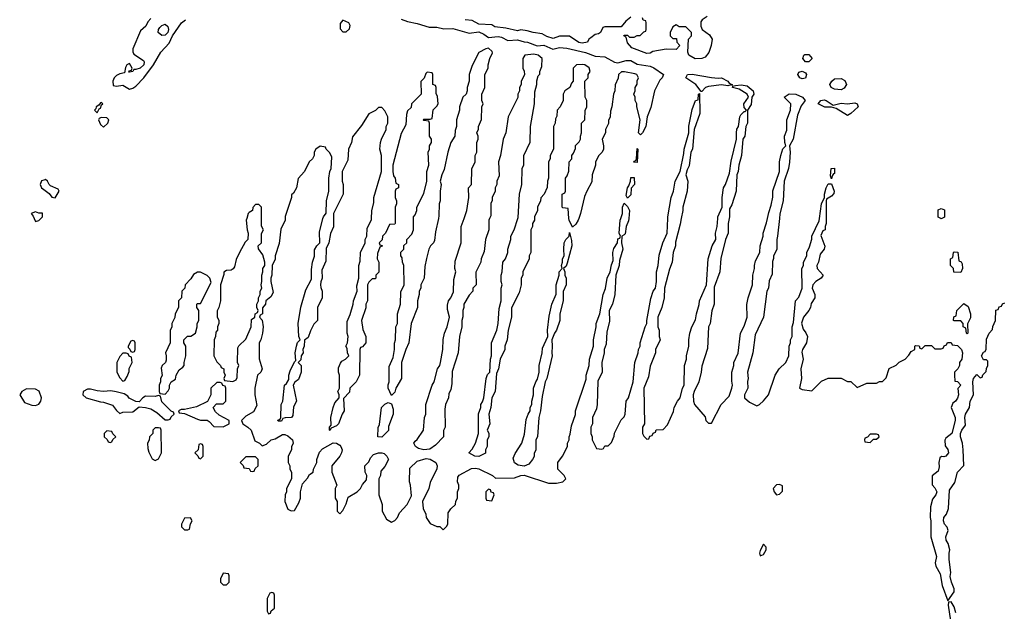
# Model space of a CAD drawing. Header units: inches. Extents: x 2769379 to 2883802, y 684208 to 828654.
# Tile 271 of 298: x 2839851 to 2845939, y 797570 to 801230. Entities that reach past the tile are written whole.
import ezdxf

# ---------------------------------------------------------------- set-up
doc = ezdxf.new("R2010")
doc.units = ezdxf.units.IN
doc.header["$MEASUREMENT"] = 0
for name, color, linetype in [('C8739', 7, 'Continuous'), ('C8749', 7, 'Continuous'), ('C8830', 7, 'Continuous'), ('C8840', 7, 'Continuous')]:
    doc.layers.add(name, color=color, linetype=linetype)

msp = doc.modelspace()

# ---------------------------------------------------------------- linework, layer by layer
at = {"layer": 'C8739', "color": 2, "elevation": 2}
msp.add_lwpolyline([(2839941.5, 800000), (2839950, 799981), (2839970, 799987.3), (2839982.1, 800000)], dxfattribs=at)
msp.add_lwpolyline([(2839894.4, 798945.6), (2839864.7, 798930), (2839851.3, 798910), (2839882, 798862), (2839925.4, 798845.4), (2839950, 798842.8), (2839970, 798851), (2839982.7, 798870), (2839986, 798890), (2839972.7, 798932.7), (2839950, 798944)], close=True, dxfattribs=at)
at = {"layer": 'C8749', "color": 2, "elevation": 2}
for points in [[(2841255.2, 800000), (2841252, 799990), (2841258, 799930), (2841264.7, 799910), (2841262, 799870), (2841246.4, 799853.6), (2841211.3, 799790), (2841190, 799746), (2841179.6, 799700.4), (2841172, 799688), (2841159.6, 799680.4), (2841130, 799678), (2841112.7, 799667.3), (2841112.7, 799652.7), (2841094, 799590), (2841092, 799490), (2841082, 799450), (2841071.6, 799428.4), (2841071.6, 799391.6), (2841082, 799370), (2841082, 799350), (2841074, 799330), (2841074, 799310), (2841063.6, 799296.4), (2841062, 799270), (2841054, 799250), (2841052, 799150), (2841070, 799114), (2841094, 799090), (2841098, 799078), (2841114, 799070), (2841114, 799050), (2841122, 799030), (2841114, 799010), (2841118, 798998), (2841170, 798992), (2841190, 799002), (2841196.4, 799016.4), (2841198, 799070), (2841206, 799090), (2841198, 799110), (2841200.4, 799199.6), (2841207.3, 799212.7), (2841250, 799254), (2841282, 799330), (2841284, 799376), (2841306, 799390), (2841308, 799410), (2841322, 799418), (2841326, 799430), (2841318, 799450), (2841318, 799470), (2841328, 799490), (2841328.7, 799510), (2841338, 799530), (2841338, 799550), (2841348, 799570), (2841344, 799590), (2841348.7, 799610), (2841348.7, 799650), (2841355.3, 799670), (2841355.3, 799690), (2841368, 799710), (2841368, 799730), (2841354.6, 799774.6), (2841327.3, 799812.7), (2841326, 799830), (2841346, 799850), (2841347.3, 799907.3), (2841358, 799930), (2841347.3, 799952.7), (2841346.8, 800000)], [(2841492.3, 800000), (2841492, 799990), (2841466.4, 799933.6), (2841455.3, 799844.7), (2841431.3, 799770), (2841431.1, 799748.9), (2841411.6, 799708.4), (2841411, 799650), (2841404.7, 799630), (2841404.7, 799610), (2841418, 799542), (2841403.6, 799516.4), (2841374, 799490), (2841372, 799470), (2841352.7, 799447.3), (2841352, 799410), (2841338, 799402), (2841334, 799390), (2841351.1, 799371.1), (2841356, 799330), (2841352, 799290), (2841342, 799250), (2841332, 799230), (2841331.6, 799131.6), (2841351.3, 799070), (2841342, 799050), (2841322, 799030), (2841304.7, 798950), (2841304.7, 798910), (2841316.9, 798843.1), (2841296.9, 798803.1), (2841250, 798778), (2841222, 798750), (2841232, 798730), (2841262, 798710), (2841282, 798690), (2841305.4, 798625.4), (2841334, 798610), (2841350, 798594), (2841376.4, 798603.6), (2841406, 798630), (2841430, 798638), (2841476.4, 798663.6), (2841490, 798664.7), (2841510, 798656), (2841538, 798630), (2841542, 798610), (2841532.7, 798587.3), (2841532, 798570), (2841512, 798530), (2841512, 798490), (2841522, 798470), (2841522, 798450), (2841532, 798430), (2841532, 798390), (2841502, 798330), (2841502, 798310), (2841492, 798290), (2841491.3, 798250), (2841510, 798202), (2841530, 798192), (2841550, 798194), (2841578, 798242), (2841588, 798270), (2841588, 798310), (2841600.4, 798359.6), (2841630, 798394), (2841643.1, 798416.9), (2841666, 798430), (2841668, 798450), (2841688, 798490), (2841688, 798510), (2841704.7, 798555.3), (2841724.7, 798575.3), (2841790, 798611.3), (2841810, 798611), (2841830, 798598), (2841838, 798590), (2841844.7, 798570), (2841842, 798550), (2841830.9, 798529.1), (2841782, 798470), (2841782, 798430), (2841811.3, 798350), (2841802, 798330), (2841802, 798270), (2841814, 798250), (2841814, 798190), (2841830, 798174), (2841850, 798194), (2841870, 798234), (2841883.1, 798276.9), (2841938, 798310), (2841958, 798330), (2841970, 798354), (2841996.4, 798383.6), (2841998, 798410), (2841988, 798430), (2841986, 798470), (2842010, 798494), (2842020.2, 798519.8), (2842039, 798541), (2842069.1, 798550.9), (2842090, 798551.3), (2842105.4, 798545.4), (2842122, 798530), (2842132, 798510), (2842110, 798466), (2842083.6, 798436.4), (2842082, 798410), (2842072, 798390), (2842072, 798290), (2842092, 798230), (2842092, 798190), (2842119.6, 798139.6), (2842150, 798122), (2842170, 798132), (2842188, 798150), (2842200.2, 798179.8), (2842248, 798230), (2842274.6, 798285.4), (2842268.7, 798350), (2842262, 798370), (2842264.7, 798455.3), (2842310, 798498), (2842364.7, 798515.3), (2842390, 798511.3), (2842424.7, 798490), (2842432, 798470), (2842431.6, 798451.6), (2842390, 798366), (2842382, 798330), (2842342, 798250), (2842345.4, 798205.4), (2842362, 798170), (2842364.7, 798150), (2842390, 798114), (2842430, 798094), (2842450, 798094), (2842470, 798074), (2842490, 798094), (2842498, 798110), (2842500.4, 798179.6), (2842516.4, 798203.6), (2842546, 798230), (2842548.4, 798251.6), (2842558, 798270), (2842558, 798310), (2842566, 798330), (2842566, 798350), (2842558, 798370), (2842560.4, 798399.6), (2842568.4, 798411.6), (2842645.6, 798454.4), (2842670, 798456), (2842690, 798451.3), (2842774, 798410), (2842792.7, 798392.7), (2842910, 798396), (2842950, 798411), (2842970, 798411.3), (2843122, 798362), (2843170, 798362.8), (2843210, 798372), (2843228, 798390), (2843218, 798410), (2843178, 798450), (2843178, 798490), (2843208, 798530), (2843238, 798590), (2843238, 798610), (2843248, 798630), (2843248, 798650), (2843254.6, 798665.4), (2843263.1, 798716.9), (2843287.3, 798787.3), (2843288.7, 798810), (2843353.6, 799006.4), (2843354, 799030), (2843373.2, 799090), (2843374, 799130), (2843399, 799210), (2843399, 799250), (2843415.3, 799330), (2843415.3, 799350), (2843439, 799410), (2843459, 799530), (2843473.6, 799566.4), (2843484, 799630), (2843502, 799670), (2843510, 799714), (2843520.4, 799739.6), (2843519, 799790), (2843525.6, 799814.4), (2843548, 799850), (2843550, 799874), (2843562, 799878), (2843566, 799890), (2843558, 799910), (2843564, 799990), (2843567.5, 800000)], [(2841791.7, 800000), (2841791.1, 799948.9), (2841772.7, 799907.3), (2841762, 799850), (2841746, 799814), (2841743.6, 799736.4), (2841719.6, 799680.4), (2841722, 799630), (2841712.7, 799607.3), (2841712, 799590), (2841712.7, 799572.7), (2841722, 799550), (2841722, 799510), (2841692, 799450), (2841692, 799370), (2841670, 799346), (2841650, 799306), (2841636, 799264), (2841612.7, 799247.3), (2841611.3, 799210), (2841602, 799190), (2841604.7, 799170), (2841592, 799150), (2841590, 799126), (2841574, 799110), (2841591.1, 799091.1), (2841591, 799049), (2841575.3, 799004.7), (2841551.6, 798988.4), (2841542, 798970), (2841562, 798870), (2841544.7, 798835.3), (2841539.6, 798780.4), (2841531.1, 798768.9), (2841492.7, 798767.3), (2841478, 798762), (2841470, 798746), (2841450, 798746), (2841447.3, 798752.7), (2841462, 798758), (2841466, 798770), (2841468, 798850), (2841478, 798870), (2841488, 798970), (2841500.4, 798979.6), (2841516.4, 799003.6), (2841515.3, 799030), (2841523.1, 799056.9), (2841550, 799114), (2841558, 799122), (2841555.3, 799170), (2841562, 799210), (2841570, 799234), (2841586, 799250), (2841578, 799270), (2841574, 799350), (2841588.9, 799451.1), (2841621.2, 799558.8), (2841655.3, 799624.7), (2841656.4, 799683.6), (2841662, 799730), (2841673.2, 799766.8), (2841674, 799806), (2841689.1, 799830.9), (2841708, 799850), (2841704.7, 799915.3), (2841726, 800000)], [(2842174, 800000), (2842174, 799970), (2842170, 799966), (2842138, 799962), (2842114, 799910), (2842094, 799890), (2842092.7, 799867.3), (2842074, 799850), (2842078, 799838), (2842094, 799830), (2842078, 799822), (2842063.6, 799783.6), (2842062, 799750), (2842072, 799730), (2842071.6, 799668.4), (2842054, 799650), (2842054, 799630), (2842050, 799626), (2842030, 799626), (2842010, 799606), (2842002, 799590), (2842002, 799490), (2841992, 799470), (2841991.6, 799448.4), (2841964.7, 799370), (2841972.7, 799312.7), (2841991.1, 799271.1), (2841992, 799230), (2841970, 799206), (2841958, 799202), (2841954, 799190), (2841952, 799030), (2841932, 798990), (2841892, 798950), (2841890, 798926), (2841852.7, 798887.3), (2841858, 798810), (2841844.7, 798790), (2841822, 798730), (2841810, 798718), (2841778, 798702), (2841770, 798688), (2841766, 798690), (2841766, 798710), (2841778, 798722), (2841775.3, 798770), (2841788.9, 798831.1), (2841800.2, 798859.8), (2841826, 798890), (2841826, 798910), (2841818, 798930), (2841828, 798950), (2841828, 799030), (2841822, 799050), (2841823.1, 799076.9), (2841834, 799106), (2841843.1, 799116.9), (2841866, 799130), (2841886, 799150), (2841878, 799170), (2841876.4, 799196.4), (2841868.7, 799210), (2841878, 799230), (2841882, 799270), (2841875.3, 799290), (2841876.4, 799363.6), (2841894.6, 799405.4), (2841914, 799470), (2841915.3, 799490), (2841938, 799550), (2841936.4, 799583.6), (2841948, 799630), (2841948, 799710), (2841956.4, 799736.4), (2841958, 799790), (2841988, 799850), (2841988, 799870), (2841998, 799890), (2842000.4, 799939.6), (2842027.3, 799992.7), (2842027.5, 800000)], [(2842440, 800000), (2842422, 799918), (2842415.3, 799864.7), (2842410.9, 799849.1), (2842392, 799830), (2842382, 799810), (2842366.4, 799753.6), (2842356.9, 799703.1), (2842351.3, 799630), (2842332, 799590), (2842332, 799570), (2842322, 799550), (2842322, 799530), (2842311.3, 799490), (2842311.3, 799450), (2842271.3, 799350), (2842258, 799230), (2842238, 799190), (2842211.6, 799108.4), (2842211.3, 799010), (2842178, 798950), (2842170, 798926), (2842150, 798906), (2842129, 798950), (2842129.1, 798970.9), (2842135.3, 798990), (2842136.4, 799083.6), (2842160.4, 799139.6), (2842168, 799190), (2842168.4, 799228.4), (2842175.3, 799250), (2842178, 799330), (2842188, 799350), (2842188, 799410), (2842206, 799470), (2842207.3, 799547.3), (2842228, 799590), (2842226, 799710), (2842218, 799730), (2842216.4, 799756.4), (2842208, 799770), (2842208, 799792), (2842226, 799810), (2842227.3, 799832.7), (2842246, 799850), (2842246, 799870), (2842276.4, 799903.6), (2842286, 799930), (2842286, 800000)], [(2842756.4, 800000), (2842752, 799990), (2842751.3, 799930), (2842731.3, 799870), (2842723.6, 799796.4), (2842704.7, 799750), (2842702, 799730), (2842671.6, 799668.4), (2842674, 799590), (2842654, 799570), (2842654, 799550), (2842630, 799526), (2842598, 799470), (2842598, 799450), (2842591.3, 799430), (2842591.6, 799391.6), (2842584.7, 799370), (2842584.7, 799330), (2842571.3, 799270), (2842562, 799170), (2842526.4, 799053.6), (2842523.6, 798976.4), (2842516.9, 798943.1), (2842505.4, 798914.6), (2842502, 798890), (2842484.7, 798850), (2842479.6, 798820.4), (2842482, 798710), (2842471.6, 798688.4), (2842471.3, 798650), (2842422, 798598), (2842386.4, 798573.6), (2842350, 798568.7), (2842318, 798578), (2842298, 798590), (2842288, 798610), (2842296.4, 798623.6), (2842310, 798632), (2842348.7, 798690), (2842355.3, 798770), (2842362, 798790), (2842362, 798850), (2842402, 798970), (2842414, 798990), (2842435.3, 799070), (2842448.7, 799090), (2842454, 799110), (2842468.7, 799190), (2842468.9, 799251.1), (2842478, 799290), (2842495.3, 799330), (2842508, 799390), (2842496.4, 799436.4), (2842496.4, 799463.6), (2842502, 799490), (2842518, 799510), (2842533.6, 799546.4), (2842536.4, 799623.6), (2842548, 799670), (2842542, 799690), (2842543.1, 799736.9), (2842582, 799850), (2842582, 799950), (2842598.7, 800000)], [(2843034, 800000), (2843034, 799990), (2843022, 799970), (2843022, 799950), (2843012, 799930), (2843011.3, 799790), (2843002, 799770), (2843002, 799750), (2842962, 799670), (2842962, 799650), (2842952, 799630), (2842952, 799590), (2842939.6, 799540.4), (2842891.6, 799448.4), (2842891.3, 799390), (2842871.6, 799308.4), (2842864.7, 799250), (2842851.3, 799210), (2842851.1, 799188.9), (2842822, 799130), (2842811.3, 799070), (2842799.6, 799040.4), (2842791, 798930), (2842771.3, 798890), (2842764.7, 798830), (2842751.3, 798790), (2842758, 798730), (2842742, 798690), (2842751.6, 798671.6), (2842752, 798650), (2842742, 798630), (2842742, 798590), (2842732, 798570), (2842731.1, 798548.9), (2842690, 798528.7), (2842666, 798530), (2842628, 798550), (2842650, 798574), (2842668.9, 798611.1), (2842688.7, 798670), (2842688.9, 798791.1), (2842702, 798830), (2842702, 798850), (2842714, 798866), (2842722, 798890), (2842735.3, 799010), (2842744.7, 799035.3), (2842758, 799050), (2842762, 799130), (2842768.7, 799150), (2842768.9, 799231.1), (2842802, 799310), (2842808.9, 799351.1), (2842816.4, 799443.6), (2842828, 799490), (2842828.4, 799568.4), (2842835.3, 799590), (2842828.7, 799610), (2842828.7, 799650), (2842835.3, 799670), (2842838, 799730), (2842855.3, 799750), (2842868.7, 799790), (2842868.7, 799810), (2842888.7, 799870), (2842888.7, 799890), (2842908.7, 799930), (2842931.5, 800000)], [(2843308.2, 800000), (2843304.7, 799990), (2843290, 799966), (2843270, 799946), (2843248.9, 799988.9), (2843247.8, 800000)], [(2843616.9, 800000), (2843615.3, 799984.7), (2843602, 799950), (2843594.4, 799905.6), (2843590, 799898), (2843574, 799890), (2843572, 799850), (2843581, 799810), (2843559.6, 799740.4), (2843558, 799710), (2843538, 799650), (2843531.1, 799528.9), (2843516, 799470), (2843496, 799430), (2843498, 799362), (2843482, 799298), (2843476.9, 799223.1), (2843464.7, 799190), (2843464.7, 799170), (2843451.3, 799110), (2843452, 799050), (2843426.4, 798993.6), (2843422, 798850), (2843416.9, 798823.1), (2843394, 798770), (2843394, 798730), (2843382, 798710), (2843382, 798670), (2843392, 798650), (2843392, 798630), (2843418, 798578), (2843450, 798574), (2843462, 798578), (2843470, 798594), (2843490, 798594), (2843510, 798614), (2843527.3, 798652.7), (2843528.4, 798671.6), (2843570, 798754), (2843590, 798774), (2843595.3, 798790), (2843602, 798870), (2843615.3, 798890), (2843644, 798990), (2843654, 799110), (2843675.3, 799170), (2843678, 799190), (2843688, 799210), (2843688.7, 799230), (2843719, 799330), (2843728.7, 799350), (2843728.7, 799370), (2843754, 799506), (2843768.7, 799550), (2843782, 799570), (2843788.9, 799611.1), (2843789, 799670), (2843799, 799710), (2843806, 799774), (2843828.7, 799850), (2843855.3, 799910), (2843858.6, 800000)], [(2843942, 800000), (2843935.3, 799964.7), (2843907.1, 799852.9), (2843906, 799830), (2843891.3, 799790), (2843886.8, 799730), (2843870, 799686), (2843838, 799570), (2843836, 799510), (2843821, 799450), (2843798, 799390), (2843798, 799330), (2843804.7, 799310), (2843804.7, 799270), (2843811.1, 799248.9), (2843782, 799190), (2843782, 799170), (2843750, 799086), (2843738.8, 799021.2), (2843711.3, 798950), (2843714, 798730), (2843702, 798710), (2843702, 798670), (2843710, 798654), (2843730, 798634), (2843742, 798638), (2843747.3, 798652.7), (2843762, 798658), (2843767.3, 798672.7), (2843782, 798678), (2843787.3, 798692.7), (2843830, 798694), (2843856.4, 798723.6), (2843894.6, 798805.4), (2843898, 798830), (2843918, 798870), (2843935.3, 798890), (2843948.7, 798950), (2843959, 798970), (2843962, 799090), (2843974, 799130), (2843974, 799150), (2843988.7, 799210), (2843988.7, 799250), (2843995.3, 799290), (2844008, 799330), (2844030, 799374), (2844035.3, 799410), (2844052.9, 799467.1), (2844054, 799490), (2844099, 799590), (2844108.9, 799751.1), (2844134, 799830), (2844155.3, 799870), (2844154, 799910), (2844164, 799950), (2844167.9, 800000)], [(2844238.6, 800000), (2844231.3, 799970), (2844231.3, 799910), (2844216, 799870), (2844186.4, 799753.6), (2844181, 799670), (2844145.4, 799574.6), (2844144.7, 799470), (2844131.6, 799428.4), (2844121, 799350), (2844111.1, 799328.9), (2844103.6, 799196.4), (2844070, 799086), (2844066, 799050), (2844051, 798990), (2844021, 798930), (2844016, 798910), (2844018, 798870), (2844024.7, 798850), (2844090, 798774), (2844094, 798750), (2844110, 798734), (2844130, 798734), (2844188.7, 798850), (2844238, 798902), (2844255.3, 798950), (2844259, 798970), (2844254.6, 798994.6), (2844255.3, 799050), (2844268, 799090), (2844268, 799110), (2844293.6, 799166.4), (2844308, 799290), (2844330, 799334), (2844348.7, 799390), (2844348.4, 799468.4), (2844355.3, 799510), (2844382, 799590), (2844384, 799650), (2844394, 799690), (2844394, 799710), (2844401.2, 799738.8), (2844428, 799790), (2844428.9, 799831.1), (2844448.7, 799890), (2844448, 799910), (2844470, 799974), (2844475.2, 800000)], [(2844548.8, 800000), (2844538, 799890), (2844532, 799870), (2844532, 799810), (2844512.7, 799767.3), (2844512.7, 799752.7), (2844505.4, 799734.6), (2844503.6, 799656.4), (2844485.4, 799614.6), (2844482, 799570), (2844472, 799550), (2844451.3, 799390), (2844399.6, 799280.4), (2844384.7, 799170), (2844351.3, 799050), (2844356, 799010), (2844352, 798992), (2844354, 798950), (2844334, 798910), (2844334, 798890), (2844363.6, 798863.6), (2844410, 798842), (2844426, 798850), (2844450, 798872), (2844482, 798910), (2844522, 799030), (2844548, 799070), (2844588, 799110), (2844608, 799150), (2844608.7, 799210), (2844618, 799230), (2844618, 799250), (2844628, 799270), (2844628, 799330), (2844636.4, 799356.4), (2844648.7, 799490), (2844670, 799514), (2844688.7, 799570), (2844688, 799690), (2844698, 799710), (2844698, 799730), (2844718, 799770), (2844718, 799790), (2844734.6, 799825.4), (2844748.4, 799871.6), (2844748.9, 799891.1), (2844794.6, 799985.4), (2844796.6, 800000)], [(2844837.5, 800000), (2844837.3, 799970), (2844831, 799950), (2844831.3, 799930), (2844816.9, 799923.1), (2844806, 799894), (2844830.7, 799829.3), (2844826, 799810), (2844800.5, 799779.5), (2844790.7, 799730), (2844780.7, 799710), (2844782.8, 799690), (2844818.8, 799650), (2844806.8, 799630), (2844774.8, 799610), (2844756.3, 799590), (2844750.6, 799570), (2844767.7, 799530), (2844767.7, 799510), (2844745.8, 799474.2), (2844740.7, 799450), (2844730.7, 799430), (2844697.3, 799390), (2844686.4, 799353.6), (2844696.1, 799316.1), (2844713.1, 799293.1), (2844723, 799270), (2844716.3, 799230), (2844690.8, 799190), (2844687.1, 799172.9), (2844694.8, 799130), (2844680.7, 799070), (2844684.9, 799010), (2844674, 798950), (2844690, 798942), (2844750, 798934), (2844810, 798994), (2844850, 799012), (2844931.6, 799011.6), (2844970, 798992), (2844991, 798991), (2845030, 798954), (2845090, 798982), (2845150, 798982), (2845168.4, 798991.6), (2845187.3, 798992.7), (2845210, 799014), (2845227.3, 799072.7), (2845270, 799092), (2845290, 799112), (2845326, 799130), (2845350, 799154), (2845363.1, 799176.9), (2845386, 799190), (2845386, 799210), (2845390, 799214), (2845412.7, 799212.7), (2845418, 799198), (2845430, 799194), (2845450, 799214), (2845490, 799214), (2845510, 799194), (2845550, 799194), (2845562, 799198), (2845567.3, 799212.7), (2845582, 799218), (2845587.3, 799232.7), (2845610, 799234), (2845618, 799218), (2845650, 799214), (2845674, 799190), (2845682, 799170), (2845676, 799130), (2845662, 799110), (2845662, 799090), (2845651.3, 799070), (2845632, 799050), (2845631.3, 799030), (2845634, 798994), (2845650, 798992), (2845670.8, 798970), (2845651.6, 798948.4), (2845656, 798910), (2845650.7, 798889.3), (2845638, 798870), (2845622, 798858), (2845611.3, 798830), (2845634.8, 798770), (2845634.8, 798750), (2845614.8, 798670), (2845578, 798642), (2845570.9, 798629.1), (2845573.7, 798593.7), (2845590.3, 798570.3), (2845593.4, 798550), (2845578, 798530), (2845565.2, 798525.2), (2845551.3, 798528.7), (2845541, 798519), (2845534.8, 798490), (2845536.8, 798463.2), (2845530, 798438), (2845492.7, 798407.3), (2845492.7, 798352.7), (2845510, 798334), (2845522, 798310), (2845516, 798290), (2845496.3, 798263.7), (2845483.5, 798216.5), (2845481, 798150), (2845486, 798130), (2845486, 798030), (2845521, 797910), (2845511, 797870), (2845516, 797850), (2845542, 797802), (2845556, 797730), (2845590, 797634), (2845628.7, 797690), (2845629.2, 797710), (2845612.7, 797750), (2845605.6, 797785.6), (2845609.2, 797810), (2845598, 797890), (2845598, 797930), (2845602.7, 797950), (2845593.2, 797990), (2845579.3, 798010), (2845578, 798030), (2845593.2, 798070), (2845586.6, 798090), (2845569.4, 798110), (2845562.7, 798130), (2845566, 798150), (2845581.2, 798170), (2845593.6, 798206.4), (2845601.2, 798318.8), (2845632.9, 798367.1), (2845649.2, 798430), (2845688.7, 798471.3), (2845686, 798570), (2845682, 798610), (2845669.2, 798650), (2845669, 798670), (2845677.2, 798690), (2845699.3, 798720.7), (2845696, 798770), (2845699.3, 798790), (2845724, 798830), (2845729.2, 798870), (2845749, 798910), (2845744, 798990), (2845749, 799010), (2845770, 799034), (2845790, 799014), (2845802, 799018), (2845807.3, 799032.7), (2845827.3, 799052.7), (2845828.4, 799071.6), (2845838, 799090), (2845838, 799118), (2845830, 799126), (2845810, 799126), (2845798, 799150), (2845810, 799174), (2845822, 799178), (2845827.3, 799192.7), (2845830, 799254), (2845846, 799290), (2845867.3, 799312.7), (2845868.4, 799331.6), (2845886, 799370), (2845887.3, 799432.7), (2845902, 799438), (2845907.3, 799452.7), (2845922, 799458), (2845927.3, 799472.7), (2845942, 799478)], [(2845554, 800000), (2845550, 799998), (2845546, 800000)], [(2845640.7, 797560.7), (2845630, 797598), (2845610, 797628), (2845594, 797626), (2845592, 797608), (2845612, 797470)]]:
    msp.add_lwpolyline(points, dxfattribs=at)
for points in [[(2842970, 798468.7), (2842933.6, 798473.6), (2842910, 798488.7), (2842903.1, 798516.9), (2842914.6, 798545.4), (2842955.3, 798610), (2842973.6, 798666.4), (2842983.1, 798756.9), (2842995.3, 798790), (2843008.7, 798810), (2843008.7, 798830), (2843019, 798850), (2843019, 798870), (2843028.7, 798910), (2843028.7, 798950), (2843042, 798990), (2843053.2, 799006.8), (2843064, 799050), (2843064, 799090), (2843082, 799170), (2843083.1, 799196.9), (2843118, 799270), (2843115.3, 799310), (2843124.7, 799395.3), (2843142, 799470), (2843168.4, 799531.6), (2843168.7, 799590), (2843188, 799650), (2843188, 799670), (2843206, 799690), (2843202, 799710), (2843208.7, 799730), (2843208.7, 799750), (2843218, 799770), (2843215.3, 799810), (2843219, 799850), (2843229, 799871), (2843248, 799890), (2843250, 799914), (2843263.6, 799863.6), (2843264.7, 799830), (2843236.9, 799723.1), (2843230, 799706), (2843214, 799690), (2843222, 799670), (2843222, 799650), (2843230.9, 799630.9), (2843230.7, 799589.3), (2843211.6, 799548.4), (2843211.1, 799491.1), (2843191, 799410), (2843190.9, 799369.1), (2843171.3, 799310), (2843158, 799290), (2843142, 799250), (2843144.7, 799210), (2843141, 799170), (2843144.7, 799150), (2843111, 799010), (2843101, 798990), (2843082, 798898), (2843071.3, 798810), (2843061, 798770), (2843054, 798650), (2843042, 798630), (2843042, 798570), (2843032.7, 798547.3), (2843031.6, 798528.4), (2843022, 798510), (2842998.8, 798481.2)], [(2845670, 799666), (2845627.3, 799667.3), (2845626, 799690), (2845606, 799710), (2845606, 799750), (2845622, 799758), (2845626, 799790), (2845630, 799794), (2845652.7, 799792.7), (2845658, 799738), (2845672.7, 799732.7), (2845679.6, 799719.6), (2845682, 799690)], [(2840970, 799668), (2840950, 799668), (2840925.4, 799654.6), (2840910, 799626), (2840874, 799590), (2840871.6, 799568.4), (2840854, 799550), (2840851.6, 799508.4), (2840834, 799490), (2840834, 799450), (2840812, 799410), (2840811.6, 799388.4), (2840792, 799350), (2840791.6, 799328.4), (2840782, 799310), (2840782, 799230), (2840752, 799170), (2840758, 799150), (2840756.9, 799123.1), (2840752, 799110), (2840732, 799090), (2840725.4, 799074.6), (2840731.3, 799028.7), (2840722, 799010), (2840722, 798990), (2840714, 798970), (2840714, 798930), (2840718, 798918), (2840750, 798914), (2840770, 798934), (2840778, 798950), (2840778, 798970), (2840788, 798990), (2840814, 799006), (2840818, 799030), (2840836.4, 799063.6), (2840860.4, 799079.6), (2840868, 799090), (2840868, 799110), (2840878, 799150), (2840878, 799210), (2840866, 799230), (2840866, 799250), (2840888.4, 799271.6), (2840910, 799272), (2840938, 799290), (2840948.7, 799330), (2840948.9, 799351.1), (2840958, 799370), (2840958, 799430), (2840946, 799450), (2840946, 799470), (2840950, 799474), (2840970, 799474), (2841035.3, 799604.7), (2841028, 799630), (2841010, 799648)], [(2845710, 799286), (2845706, 799290), (2845702, 799322), (2845686, 799330), (2845686, 799350), (2845670, 799366), (2845630, 799366), (2845626, 799370), (2845627.3, 799392.7), (2845642, 799398), (2845646, 799430), (2845690, 799474), (2845715.3, 799455.3), (2845731.3, 799410), (2845730, 799386), (2845711.6, 799348.4), (2845714, 799290)], [(2840550, 799246), (2840538, 799242), (2840522, 799210), (2840522, 799202), (2840532.7, 799192.7), (2840538, 799178), (2840550, 799174), (2840562, 799178), (2840566, 799190), (2840566, 799230), (2840562, 799242)], [(2840510, 799166), (2840490, 799166), (2840470, 799146), (2840452, 799110), (2840452, 799050), (2840470, 799014), (2840490, 798994), (2840502, 798998), (2840516.4, 799023.6), (2840527.3, 799052.7), (2840528.4, 799071.6), (2840546, 799110), (2840542, 799142), (2840528, 799148), (2840522, 799162)], [(2841090, 798986), (2841070, 798986), (2841034, 798950), (2841034, 798910), (2841012, 798868), (2840944.7, 798835.3), (2840870, 798818), (2840850, 798818), (2840834, 798810), (2840838, 798798), (2840870, 798794), (2840950, 798758), (2840970, 798752), (2841010, 798752), (2841023.6, 798743.6), (2841052.7, 798712.7), (2841110, 798712), (2841130, 798722), (2841146, 798730), (2841146, 798750), (2841084, 798784), (2841063.1, 798803.1), (2841048, 798830), (2841067.3, 798852.7), (2841110, 798854), (2841126, 798870), (2841126, 798950), (2841122, 798962), (2841107.3, 798967.3), (2841102, 798982)], [(2840290, 798945.2), (2840270, 798944), (2840244.7, 798930), (2840242, 798910), (2840262, 798890), (2840350, 798866), (2840370, 798864.7), (2840425.4, 798845.4), (2840450, 798812), (2840470, 798794), (2840490, 798802), (2840550, 798804.7), (2840590, 798834), (2840628.4, 798831.6), (2840662, 798822), (2840699.8, 798799.8), (2840750, 798754), (2840770, 798754), (2840782, 798758), (2840787.3, 798772.7), (2840806, 798790), (2840802, 798802), (2840787.3, 798807.3), (2840730, 798866), (2840722, 798902), (2840710, 798906), (2840690, 798898), (2840630, 798902), (2840612, 798890), (2840590, 798866), (2840570, 798868), (2840529.1, 798889.1), (2840520.4, 798900.4), (2840496.4, 798916.4), (2840448.4, 798928.4), (2840414, 798934), (2840370, 798929), (2840330, 798934)], [(2842090, 798648), (2842066, 798650), (2842067.3, 798707.3), (2842075.3, 798724.7), (2842088.7, 798830), (2842108.9, 798851.1), (2842130, 798862), (2842150, 798854), (2842159.8, 798819.8), (2842161, 798790), (2842132.7, 798712.7), (2842131.6, 798688.4)], [(2840390, 798686), (2840374, 798670), (2840374, 798650), (2840392.7, 798632.7), (2840398, 798618), (2840410, 798614), (2840422, 798618), (2840427.3, 798632.7), (2840446, 798650), (2840427.3, 798667.3), (2840422, 798682)], [(2840710, 798706), (2840690, 798706), (2840674, 798690), (2840674, 798670), (2840654, 798650), (2840651.6, 798628.4), (2840642, 798610), (2840643.6, 798576.4), (2840650, 798554), (2840670, 798514), (2840690, 798502), (2840710, 798514), (2840728, 798550), (2840726, 798690), (2840722, 798702)], [(2845150, 798666), (2845110, 798666), (2845092.7, 798647.3), (2845078, 798642), (2845074, 798630), (2845078, 798618), (2845110, 798614), (2845130, 798634), (2845150, 798634), (2845166, 798650), (2845162, 798662)], [(2840970, 798606), (2840958, 798602), (2840954, 798570), (2840934, 798550), (2840952.7, 798532.7), (2840958, 798518), (2840970, 798514), (2840986, 798530), (2840986, 798590), (2840982, 798602)], [(2841310, 798526), (2841250, 798526), (2841214, 798490), (2841232.7, 798472.7), (2841238, 798458), (2841270, 798454), (2841278, 798438), (2841290, 798434), (2841302, 798438), (2841307.3, 798452.7), (2841326, 798470), (2841326, 798510)], [(2844550, 798355.3), (2844530, 798353.2), (2844511, 798330), (2844516, 798310), (2844530, 798291.3), (2844550, 798294), (2844567.3, 798312.7), (2844567.3, 798347.3)], [(2842750, 798326), (2842734, 798310), (2842734, 798270), (2842738, 798258), (2842770, 798254), (2842786, 798290), (2842782, 798302), (2842767.3, 798307.3), (2842762, 798322)], [(2840907.3, 798147.3), (2840870, 798146), (2840852, 798110), (2840852.7, 798092.7), (2840870, 798074), (2840890, 798074), (2840902, 798078), (2840908.4, 798111.6), (2840918, 798130)], [(2844450, 797986), (2844430, 797946), (2844426.8, 797930), (2844430, 797914), (2844450, 797922), (2844468, 797950), (2844467.3, 797967.3)], [(2841110, 797806), (2841094, 797770), (2841094, 797750), (2841110, 797734), (2841130, 797734), (2841146, 797750), (2841146, 797790), (2841142, 797802)], [(2841410, 797686), (2841398, 797682), (2841382, 797650), (2841382, 797570), (2841390, 797554), (2841402, 797558), (2841407.3, 797572.7), (2841426, 797590), (2841426, 797670), (2841422, 797682)]]:
    msp.add_lwpolyline(points, close=True, dxfattribs=at)
at = {"layer": 'C8830', "color": 2, "elevation": 2}
for points in [[(2840000, 800238), (2839986.4, 800233.6), (2839978.8, 800210), (2839986.8, 800190), (2840000, 800180.1)], [(2839982.1, 800000), (2839991.6, 800010), (2839992.7, 800032.7), (2839970, 800033.2), (2839950, 800041.2), (2839922, 800030), (2839934.8, 800014.8), (2839941.5, 800000)]]:
    msp.add_lwpolyline(points, dxfattribs=at)
at = {"layer": 'C8840', "color": 2, "elevation": 2}
for points in [[(2840662.4, 801237.6), (2840643, 801217), (2840630.7, 801190), (2840598.8, 801161.2), (2840550.7, 801050), (2840550.8, 801030.8), (2840556.9, 801016.9), (2840617.1, 800977.1), (2840620.7, 800970), (2840618, 800950), (2840596, 800930), (2840570, 800921.2), (2840558, 800922), (2840550, 800908.7), (2840530, 800906), (2840526, 800906), (2840527.3, 800912.7), (2840542, 800918), (2840546, 800930), (2840530, 800958), (2840514, 800950), (2840505.4, 800934.6), (2840499.6, 800900.4), (2840470, 800894), (2840450, 800884), (2840436, 800870), (2840427.3, 800850), (2840430, 800822), (2840450, 800818.8), (2840490, 800824.9), (2840530, 800800.7), (2840550, 800806.7), (2840570, 800819.5), (2840618.9, 800870), (2840679.6, 800950), (2840723.7, 801030), (2840775.6, 801084.4), (2840797, 801130), (2840852.7, 801210), (2840877.2, 801230)], [(2842210, 801234), (2842250, 801218.7), (2842310, 801206.7), (2842384.1, 801184.1), (2842430, 801184), (2842473.2, 801173.2), (2842530, 801174.9), (2842630, 801146), (2842690, 801154.9), (2842720.3, 801140.3), (2842750, 801119.1), (2842810, 801126.7), (2842830, 801122.4), (2842870, 801101.3), (2842930, 801104.4), (2842970, 801092.4), (2842991.8, 801091.8), (2843050, 801067.7), (2843092, 801072), (2843146.9, 801046.9), (2843190, 801057.6), (2843233.8, 801053.8), (2843350, 801026), (2843410, 801004.4), (2843470, 801000.3), (2843530, 800967.3), (2843550, 800964), (2843601.5, 800978.5), (2843630, 800978), (2843670, 800954.4), (2843750, 800943.1), (2843772.7, 800932.7), (2843831.3, 800890), (2843824.7, 800870), (2843810, 800855.3), (2843776, 800790), (2843753.2, 800686.8), (2843731, 800630), (2843722, 800570), (2843702, 800530), (2843690, 800518), (2843678, 800530), (2843688, 800610), (2843668, 800690), (2843668, 800710), (2843658, 800730), (2843658, 800750), (2843648.7, 800770), (2843658, 800790), (2843658, 800810), (2843668.4, 800831.6), (2843668.9, 800851.1), (2843678, 800870), (2843668, 800890), (2843655.5, 800895.5), (2843592, 800908), (2843572.7, 800907.3), (2843554, 800890), (2843551.6, 800868.4), (2843532.7, 800827.3), (2843532, 800790), (2843522, 800770), (2843512, 800690), (2843503.6, 800663.6), (2843502, 800630), (2843492.7, 800607.3), (2843491.6, 800588.4), (2843474, 800550), (2843474, 800530), (2843452, 800490), (2843462, 800450), (2843462, 800430), (2843452, 800410), (2843432, 800390), (2843412, 800350), (2843411.3, 800330), (2843391.3, 800270), (2843390, 800226), (2843358, 800170), (2843344.5, 800135.5), (2843318.8, 800030), (2843308.2, 800000)], [(2843630, 801246), (2843599.6, 801220.4), (2843570, 801186), (2843470, 801186), (2843458, 801182), (2843442, 801150), (2843430, 801142), (2843410, 801138), (2843382, 801118), (2843371.1, 801108.9), (2843362, 801090), (2843330, 801085.2), (2843309.5, 801089.5), (2843250, 801128), (2843190, 801128.7), (2843150, 801114), (2843110, 801126.6), (2843082, 801142), (2843026, 801150), (2842990, 801162), (2842950, 801168), (2842930, 801162), (2842858, 801178), (2842790, 801185.2), (2842770, 801199), (2842690, 801202.7), (2842650, 801224), (2842606, 801230)], [(2844102, 801250), (2844071.6, 801228.4), (2844063.6, 801216.4), (2844062, 801190), (2844072, 801170), (2844115.9, 801135.9), (2844133.4, 801110), (2844126.8, 801070), (2844112.8, 801027.2), (2844090, 800997.2), (2844070, 800989.4), (2844028, 800988), (2843988.7, 801010), (2843982, 801030), (2843986, 801110), (2844006, 801130), (2844006, 801150), (2843970, 801186), (2843930, 801186), (2843910, 801198), (2843890, 801186), (2843874, 801150), (2843874, 801130), (2843890, 801114), (2843912.7, 801112.7), (2843914, 801090), (2843934, 801070), (2843910, 801046), (2843848, 801048), (2843766.8, 801033.2), (2843750, 801022), (2843730, 801021.2), (2843636.4, 801056.4), (2843610, 801086), (2843602, 801122), (2843586, 801130), (2843590, 801134), (2843610, 801134), (2843622, 801122), (2843650, 801122), (2843668.4, 801131.6), (2843687.3, 801132.7), (2843710, 801154), (2843722, 801158), (2843726, 801170), (2843726, 801210), (2843722, 801222), (2843707.3, 801227.3), (2843702, 801242)], [(2842598.7, 800000), (2842615.3, 800050), (2842628, 800130), (2842626, 800190), (2842646, 800210), (2842647.3, 800307.3), (2842668, 800350), (2842668, 800390), (2842678, 800410), (2842678, 800470), (2842686, 800490), (2842686, 800510), (2842678, 800530), (2842687.3, 800552.7), (2842688, 800570), (2842707.3, 800612.7), (2842708, 800690), (2842718, 800710), (2842708, 800730), (2842708, 800770), (2842728, 800810), (2842728, 800890), (2842748, 800930), (2842748, 800950), (2842758, 800990), (2842774.6, 801025.4), (2842773.6, 801033.6), (2842750, 801054), (2842734, 801050), (2842690, 801026), (2842650, 800946), (2842631.3, 800890), (2842631.1, 800848.9), (2842618, 800810), (2842618, 800790), (2842611, 800769), (2842592, 800750), (2842571.3, 800690), (2842571, 800670), (2842551.3, 800610), (2842551.3, 800570), (2842543.6, 800543.6), (2842542, 800510), (2842518, 800470), (2842498, 800410), (2842476.9, 800303.1), (2842462, 800270), (2842452, 800230), (2842458, 800210), (2842451.3, 800170), (2842451.3, 800110), (2842444.7, 800090), (2842443.6, 800016.4), (2842440, 800000)], [(2842931.5, 800000), (2842933.6, 800006.4), (2842942, 800150), (2842955.3, 800210), (2842958, 800310), (2842968.4, 800331.6), (2842968.7, 800390), (2843008.4, 800471.6), (2843008.9, 800568.9), (2843035.3, 800710), (2843036.4, 800783.6), (2843048, 800830), (2843048.4, 800851.6), (2843058, 800882), (2843067.3, 800892.7), (2843068, 800910), (2843080.4, 800939.6), (2843082, 800990), (2843058, 801010), (2843030, 801016), (2842974, 801010), (2842962, 800990), (2842962, 800930), (2842971.6, 800911.6), (2842972, 800890), (2842952.7, 800847.3), (2842951.6, 800828.4), (2842942, 800810), (2842942, 800790), (2842932, 800770), (2842931.6, 800748.4), (2842871.6, 800628.4), (2842858, 800530), (2842841, 800490), (2842824.7, 800390), (2842811.3, 800350), (2842816.9, 800263.1), (2842802, 800230), (2842802, 800210), (2842792, 800190), (2842792, 800170), (2842772, 800130), (2842772, 800110), (2842765.4, 800094.6), (2842763.6, 800016.4), (2842756.4, 800000)], [(2842286, 800000), (2842286, 800010), (2842296.4, 800023.6), (2842306, 800050), (2842306, 800070), (2842350, 800154), (2842368, 800230), (2842368, 800290), (2842382, 800330), (2842378, 800410), (2842386, 800430), (2842386, 800450), (2842398, 800470), (2842398, 800490), (2842386, 800510), (2842386, 800590), (2842382, 800602), (2842350, 800606), (2842346, 800610), (2842350, 800614), (2842390, 800614), (2842402, 800618), (2842408.4, 800671.6), (2842430, 800694), (2842438, 800710), (2842434.6, 800754.6), (2842427.3, 800772.7), (2842426, 800810), (2842422, 800822), (2842406, 800830), (2842406, 800890), (2842402, 800902), (2842370, 800906), (2842363.6, 800896.4), (2842352.7, 800867.3), (2842332.7, 800847.3), (2842334, 800770), (2842274, 800710), (2842272.7, 800687.3), (2842250, 800666), (2842243.6, 800643.6), (2842239.6, 800580.4), (2842210, 800526), (2842158, 800330), (2842158, 800290), (2842163.6, 800263.6), (2842174, 800250), (2842178, 800218), (2842194, 800210), (2842194, 800190), (2842178, 800182), (2842174, 800170), (2842174, 800130), (2842182, 800110), (2842182, 800090), (2842174, 800070), (2842174, 800000)], [(2843247.8, 800000), (2843242, 800062), (2843210, 800066), (2843206, 800070), (2843206, 800150), (2843222, 800158), (2843226, 800170), (2843226, 800250), (2843236.4, 800263.6), (2843247.3, 800292.7), (2843248.4, 800351.6), (2843266, 800370), (2843266, 800390), (2843276.4, 800403.6), (2843287.3, 800432.7), (2843288.4, 800451.6), (2843310, 800474), (2843318, 800490), (2843318, 800510), (2843326, 800530), (2843326, 800590), (2843346, 800610), (2843347.3, 800667.3), (2843358, 800690), (2843358, 800730), (2843348, 800750), (2843346, 800850), (2843366, 800870), (2843366, 800890), (2843378, 800910), (2843372.9, 800932.9), (2843346, 800950), (2843330, 800953.2), (2843294, 800950), (2843274, 800930), (2843274, 800850), (2843263.6, 800836.4), (2843254, 800810), (2843222, 800790), (2843211.6, 800768.4), (2843212, 800730), (2843194, 800690), (2843174, 800670), (2843172.7, 800632.7), (2843163.6, 800616.4), (2843162, 800590), (2843152, 800570), (2843152, 800430), (2843132, 800390), (2843132, 800370), (2843122, 800350), (2843122, 800250), (2843114, 800230), (2843112.7, 800192.7), (2843094, 800150), (2843072.7, 800127.3), (2843071.6, 800108.4), (2843054, 800070), (2843054, 800050), (2843034, 800010), (2843034, 800000)], [(2844167.9, 800000), (2844168.7, 800010), (2844195.3, 800070), (2844194, 800130), (2844204, 800190), (2844215.3, 800210), (2844239.3, 800280.7), (2844250, 800354), (2844284, 800490), (2844282.7, 800530), (2844286.6, 800553.4), (2844295.3, 800570), (2844305.2, 800630), (2844310, 800642), (2844330, 800662), (2844338, 800662), (2844346, 800670), (2844330, 800686), (2844329.2, 800709.2), (2844358, 800750), (2844349, 800770), (2844299.6, 800799.6), (2844258, 800810), (2844260.4, 800819.6), (2844276.4, 800823.6), (2844313.2, 800826.8), (2844350, 800820.5), (2844386, 800790), (2844391.3, 800770), (2844378, 800750), (2844373.7, 800706.3), (2844351.3, 800670), (2844350.8, 800590), (2844341, 800570), (2844334.8, 800510), (2844322, 800490), (2844314.8, 800390), (2844298.8, 800330), (2844294.8, 800290), (2844284.7, 800270), (2844281, 800170), (2844254.4, 800085.6), (2844239.6, 800060.4), (2844241, 800010), (2844238.6, 800000)], [(2843858.6, 800000), (2843859, 800010), (2843879, 800130), (2843893.2, 800170), (2843904, 800230), (2843935.3, 800290), (2843958, 800402), (2843959, 800430), (2843989, 800530), (2843989.1, 800570.9), (2844010, 800674), (2844029.1, 800730.9), (2844046, 800734), (2844048, 800770), (2844054, 800774), (2844056, 800650), (2844022, 800550), (2844010.7, 800429.3), (2844002, 800410), (2843990, 800326), (2843978, 800302), (2843971.3, 800270), (2843982.8, 800230), (2843978, 800170), (2843951.3, 800070), (2843951.3, 800050), (2843942, 800000)], [(2844475.2, 800000), (2844482.7, 800037.3), (2844498, 800082), (2844508.4, 800131.6), (2844508.9, 800171.1), (2844548.7, 800290), (2844549, 800350), (2844557.2, 800390), (2844569.3, 800430.7), (2844588, 800450), (2844582, 800470), (2844581.2, 800510), (2844594, 800546), (2844594, 800610), (2844617.2, 800670), (2844619.3, 800710), (2844579, 800750), (2844609.7, 800770.3), (2844650, 800768.4), (2844690.8, 800750), (2844707.3, 800730), (2844683.4, 800696.6), (2844661.4, 800638.6), (2844634.8, 800490), (2844612, 800450), (2844616, 800410), (2844610.7, 800349.3), (2844604.7, 800310), (2844578, 800230), (2844571.3, 800110), (2844551.6, 800028.4), (2844548.8, 800000)], [(2842027.5, 800000), (2842028.4, 800048.4), (2842040.4, 800099.6), (2842042, 800130), (2842088.7, 800290), (2842088, 800390), (2842078, 800430), (2842082, 800470), (2842088.4, 800491.6), (2842118, 800550), (2842118, 800570), (2842128, 800590), (2842128, 800630), (2842110, 800666), (2842090, 800686), (2842070, 800686), (2842051.6, 800668.4), (2842010, 800648), (2841965.4, 800574.6), (2841910, 800506), (2841902, 800470), (2841884.7, 800430), (2841879.6, 800360.4), (2841844.7, 800290), (2841844.7, 800230), (2841852, 800210), (2841852, 800150), (2841792, 800030), (2841791.7, 800000)], [(2841726, 800000), (2841728.9, 800011.1), (2841747.3, 800032.7), (2841748.4, 800108.4), (2841762, 800170), (2841762, 800250), (2841768, 800290), (2841778, 800310), (2841780.4, 800380.4), (2841770, 800406), (2841746, 800430), (2841742, 800442), (2841710, 800448), (2841682, 800430), (2841672, 800410), (2841672, 800390), (2841662, 800370), (2841642, 800350), (2841612, 800290), (2841572.7, 800247.3), (2841562, 800190), (2841543.6, 800156.4), (2841532.7, 800147.3), (2841532, 800130), (2841492.7, 800012.7), (2841492.3, 800000)], [(2840000, 800180.1), (2840034.4, 800154.4), (2840050, 800131.3), (2840070, 800127.7), (2840095.1, 800170), (2840090, 800182), (2840042, 800202), (2840033.2, 800210), (2840024, 800230), (2840010, 800241.2), (2840000, 800238)], [(2844796.6, 800000), (2844809, 800090), (2844828.7, 800130), (2844828.7, 800150), (2844839, 800190), (2844850, 800214), (2844870, 800214), (2844887.7, 800170), (2844885.2, 800154.8), (2844870, 800138), (2844841, 800119), (2844838, 800110), (2844837.5, 800000)], [(2841346.8, 800000), (2841346, 800070), (2841330, 800086), (2841310, 800086), (2841292.7, 800067.3), (2841291.3, 800048.7), (2841270, 800038), (2841264.7, 800030), (2841255.2, 800000)], [(2843567.5, 800000), (2843578, 800030), (2843578, 800070), (2843590, 800094), (2843610, 800074), (2843622, 800050), (2843616.9, 800000)], [(2845546, 800000), (2845530, 800008), (2845530, 800054), (2845550, 800062), (2845570, 800054), (2845570, 800008), (2845554, 800000)]]:
    msp.add_lwpolyline(points, dxfattribs=at)
for points in [[(2841850, 801226), (2841832.7, 801207.3), (2841832.7, 801172.7), (2841850, 801154), (2841870, 801154), (2841890, 801174), (2841894.6, 801194.6), (2841886, 801210)], [(2840730, 801131.6), (2840707.6, 801150), (2840709.6, 801170), (2840718.3, 801181.7), (2840730, 801194), (2840750, 801202), (2840768.2, 801188.2), (2840772.4, 801170), (2840768, 801150), (2840750, 801134)], [(2844730, 800969.2), (2844709.6, 800969.6), (2844693.2, 800990), (2844699, 801010), (2844705.4, 801014.6), (2844730, 801014), (2844750.5, 800990.5)], [(2844690, 800863.7), (2844675.3, 800870), (2844662.7, 800890), (2844670, 800904.7), (2844690, 800910.8), (2844710, 800901), (2844717.3, 800890), (2844710, 800869)], [(2844170, 800867.7), (2844190, 800870.6), (2844230, 800850.5), (2844237.3, 800837.3), (2844254, 800830), (2844258, 800822), (2844250, 800826), (2844230, 800821.2), (2844190, 800827), (2844110, 800817), (2844091.3, 800810), (2844070, 800786), (2844066, 800786), (2844032.7, 800830), (2843969.6, 800869.6), (2843981.2, 800890), (2844010, 800893.4), (2844130, 800871.6)], [(2844930, 800797), (2844890, 800800.7), (2844869.2, 800810), (2844861.2, 800830), (2844873.2, 800850), (2844890, 800864), (2844930, 800866.8), (2844953.7, 800853.7), (2844959.8, 800839.8), (2844962.8, 800830), (2844950, 800806.6)], [(2840358, 800718), (2840350, 800715.3), (2840339.8, 800700.2), (2840324.7, 800690), (2840322, 800678), (2840314, 800670), (2840330, 800654), (2840342, 800678), (2840350, 800682), (2840356.4, 800703.6), (2840366, 800710)], [(2844881, 800701), (2844930, 800713.7), (2844970, 800710.2), (2845014.9, 800714.9), (2845030.4, 800710.4), (2845034.9, 800690), (2844990, 800649.5), (2844970, 800637.2), (2844900.1, 800680.1), (2844870, 800689.4), (2844829.7, 800689.7), (2844789, 800710), (2844804, 800730), (2844826.3, 800733.7), (2844838.8, 800730)], [(2840355.3, 800624.7), (2840342, 800618), (2840338, 800610), (2840350, 800581), (2840370, 800564.9), (2840396.2, 800590), (2840402.7, 800610), (2840390, 800622.7)], [(2843670, 800346), (2843648.7, 800348.7), (2843650, 800354), (2843662, 800358), (2843666, 800370), (2843670, 800434), (2843674, 800430)], [(2844870, 800246), (2844864, 800264), (2844868.7, 800310), (2844890, 800312), (2844890, 800278), (2844883.6, 800276.4), (2844875.3, 800264.7)], [(2843610, 800126), (2843602, 800142), (2843608.7, 800190), (2843618, 800202), (2843628, 800230), (2843630, 800254), (2843650, 800254), (2843652, 800210), (2843632.7, 800187.3), (2843630, 800146)]]:
    msp.add_lwpolyline(points, close=True, dxfattribs=at)

doc.saveas('drawing.dxf')
